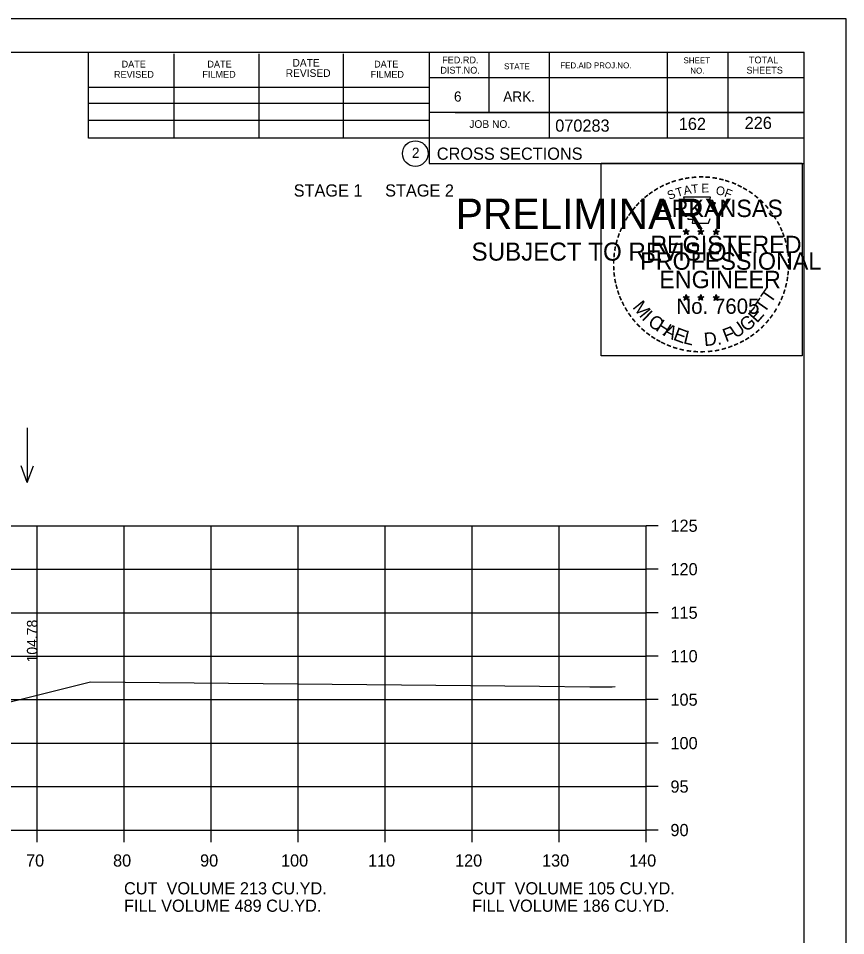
# Model space of a CAD drawing. Extents: x 1175611 to 1176402, y -433344 to -416213.
# Drawn here: x 1175848.8 to 1175943.9, y -430035.6 to -429930.1 of the extents above; entities that cross this region are included whole.
import ezdxf

# ---------------------------------------------------------------- set-up
doc = ezdxf.new("R2010")
doc.units = 0
for name, color, linetype in [('Default', 7, 'Continuous'), ('R_Axis', 7, 'Continuous'), ('R_Axis Annot', 7, 'Continuous'), ('R_Border', 7, 'Continuous'), ('R_Border Notes', 7, 'Continuous'), ('R_Border PE', 7, 'Continuous'), ('R_Border Prem', 7, 'Continuous'), ('R_Exist Surface', 7, 'Continuous'), ('R_Grid', 7, 'Continuous'), ('R_No Plot', 7, 'Continuous'), ('R_Water Annot', 7, 'Continuous'), ('R_Xsect Elev', 7, 'Continuous')]:
    doc.layers.add(name, color=color, linetype=linetype)

msp = doc.modelspace()

# ---------------------------------------------------------------- linework, layer by layer
at = {"layer": 'R_Axis'}
for p, q in [((1175920.97, -430023.48), (1175920.97, -429988.48)), ((1175922.37, -429988.48), (1175920.97, -429988.48)), ((1175922.37, -429993.48), (1175920.97, -429993.48)), ((1175922.37, -429998.48), (1175920.97, -429998.48)), ((1175922.37, -430003.48), (1175920.97, -430003.48)), ((1175922.37, -430008.48), (1175920.97, -430008.48)), ((1175922.37, -430013.48), (1175920.97, -430013.48)), ((1175922.37, -430018.48), (1175920.97, -430018.48)), ((1175640.97, -430023.48), (1175920.97, -430023.48)), ((1175850.97, -430024.88), (1175850.97, -430023.48)), ((1175860.97, -430024.88), (1175860.97, -430023.48)), ((1175870.97, -430024.88), (1175870.97, -430023.48)), ((1175880.97, -430024.88), (1175880.97, -430023.48)), ((1175890.97, -430024.88), (1175890.97, -430023.48)), ((1175900.97, -430024.88), (1175900.97, -430023.48)), ((1175910.97, -430024.88), (1175910.97, -430023.48)), ((1175920.97, -430024.88), (1175920.97, -430023.48)), ((1175922.37, -430023.48), (1175920.97, -430023.48))]:
    msp.add_line(p, q, dxfattribs=at)
at = {"layer": 'R_Border'}
for p, q in [((1175622.97, -429934.02), (1175939.15, -429934.02)), ((1175856.89, -429943.9), (1175856.89, -429934.02)), ((1175866.75, -429943.9), (1175866.75, -429934.22)), ((1175876.51, -429943.9), (1175876.51, -429934.22)), ((1175886.19, -429943.9), (1175886.19, -429934.22)), ((1175896.05, -429934.02), (1175896.05, -429946.82)), ((1175902.89, -429934.02), (1175902.89, -429940.96)), ((1175909.83, -429934.02), (1175909.83, -429943.9)), ((1175923.41, -429934.02), (1175923.41, -429943.9)), ((1175930.35, -429934.02), (1175930.35, -429943.9)), ((1175939.15, -430139.48), (1175939.15, -429934.02)), ((1175939.15, -429936.96), (1175896.05, -429936.96)), ((1175939.15, -429936.94), (1175939.15, -429936.94)), ((1175856.89, -429938.04), (1175896.05, -429938.04)), ((1175856.89, -429939.9), (1175896.05, -429939.9)), ((1175939.15, -429940.96), (1175896.05, -429940.96)), ((1175899.01, -429940.96), (1175939.15, -429940.96)), ((1175856.89, -429943.9), (1175856.89, -429941.84)), ((1175856.89, -429941.84), (1175896.05, -429941.84)), ((1175939.15, -429943.9), (1175856.89, -429943.9)), ((1175896.05, -429946.82), (1175939.15, -429946.82))]:
    msp.add_line(p, q, dxfattribs=at)
msp.add_circle((1175894.44, -429945.68), 1.47, dxfattribs=at)
at = {"layer": 'R_Border PE'}
for p, q in [((1175925.23, -429954.57), (1175925.58, -429954.68)), ((1175925.23, -429954.57), (1175925.49, -429954.62)), ((1175925.23, -429954.57), (1175925.47, -429954.7)), ((1175925.37, -429954.98), (1175925.58, -429954.68)), ((1175925.37, -429954.98), (1175925.49, -429954.74)), ((1175925.37, -429954.98), (1175925.58, -429954.76)), ((1175925.58, -429954.32), (1175925.54, -429954.57)), ((1175925.58, -429954.68), (1175925.58, -429954.32)), ((1175925.58, -429954.32), (1175925.63, -429954.57)), ((1175925.93, -429954.57), (1175925.58, -429954.68)), ((1175925.8, -429954.98), (1175925.58, -429954.68)), ((1175925.8, -429954.98), (1175925.58, -429954.77)), ((1175925.93, -429954.57), (1175925.64, -429954.62)), ((1175925.8, -429954.98), (1175925.66, -429954.69)), ((1175925.93, -429954.57), (1175925.73, -429954.68)), ((1175926.9, -429954.57), (1175927.25, -429954.68)), ((1175926.9, -429954.57), (1175927.16, -429954.62)), ((1175926.9, -429954.57), (1175927.14, -429954.7)), ((1175927.04, -429954.98), (1175927.25, -429954.68)), ((1175927.04, -429954.98), (1175927.16, -429954.74)), ((1175927.04, -429954.98), (1175927.25, -429954.76)), ((1175927.25, -429954.32), (1175927.21, -429954.57)), ((1175927.25, -429954.68), (1175927.25, -429954.32)), ((1175927.25, -429954.32), (1175927.3, -429954.57)), ((1175927.6, -429954.57), (1175927.25, -429954.68)), ((1175927.47, -429954.98), (1175927.25, -429954.68)), ((1175927.47, -429954.98), (1175927.25, -429954.77)), ((1175927.6, -429954.57), (1175927.31, -429954.62)), ((1175927.47, -429954.98), (1175927.33, -429954.69)), ((1175927.6, -429954.57), (1175927.4, -429954.68)), ((1175928.67, -429954.59), (1175929.02, -429954.7)), ((1175928.67, -429954.59), (1175928.92, -429954.63)), ((1175928.67, -429954.59), (1175928.91, -429954.71)), ((1175928.8, -429954.99), (1175929.02, -429954.7)), ((1175928.8, -429954.99), (1175928.93, -429954.75)), ((1175928.8, -429954.99), (1175929.02, -429954.78)), ((1175929.02, -429954.33), (1175928.98, -429954.58)), ((1175929.02, -429954.7), (1175929.02, -429954.33)), ((1175929.02, -429954.33), (1175929.07, -429954.58)), ((1175929.36, -429954.59), (1175929.02, -429954.7)), ((1175929.23, -429954.99), (1175929.02, -429954.7)), ((1175929.23, -429954.99), (1175929.02, -429954.78)), ((1175929.36, -429954.59), (1175929.08, -429954.63)), ((1175929.23, -429954.99), (1175929.09, -429954.7)), ((1175929.36, -429954.59), (1175929.16, -429954.69)), ((1175925.23, -429962.15), (1175925.58, -429962.26)), ((1175925.23, -429962.15), (1175925.48, -429962.19)), ((1175925.23, -429962.15), (1175925.47, -429962.27)), ((1175925.36, -429962.55), (1175925.58, -429962.26)), ((1175925.36, -429962.55), (1175925.49, -429962.31)), ((1175925.36, -429962.55), (1175925.58, -429962.34)), ((1175925.58, -429961.89), (1175925.54, -429962.14)), ((1175925.58, -429962.26), (1175925.58, -429961.89)), ((1175925.58, -429961.89), (1175925.63, -429962.14)), ((1175925.93, -429962.15), (1175925.58, -429962.26)), ((1175925.79, -429962.55), (1175925.58, -429962.26)), ((1175925.79, -429962.55), (1175925.58, -429962.34)), ((1175925.93, -429962.15), (1175925.64, -429962.2)), ((1175925.79, -429962.55), (1175925.66, -429962.26)), ((1175925.93, -429962.15), (1175925.72, -429962.25)), ((1175926.9, -429962.15), (1175927.25, -429962.26)), ((1175926.9, -429962.15), (1175927.15, -429962.19)), ((1175926.9, -429962.15), (1175927.14, -429962.27)), ((1175927.03, -429962.55), (1175927.25, -429962.26)), ((1175927.03, -429962.55), (1175927.16, -429962.31)), ((1175927.03, -429962.55), (1175927.25, -429962.34)), ((1175927.25, -429961.89), (1175927.21, -429962.14)), ((1175927.25, -429962.26), (1175927.25, -429961.89)), ((1175927.25, -429961.89), (1175927.3, -429962.14)), ((1175927.6, -429962.15), (1175927.25, -429962.26)), ((1175927.46, -429962.55), (1175927.25, -429962.26)), ((1175927.46, -429962.55), (1175927.25, -429962.34)), ((1175927.6, -429962.15), (1175927.31, -429962.2)), ((1175927.46, -429962.55), (1175927.32, -429962.26)), ((1175927.6, -429962.15), (1175927.39, -429962.25)), ((1175928.67, -429962.16), (1175929.02, -429962.27)), ((1175928.67, -429962.16), (1175928.92, -429962.2)), ((1175928.67, -429962.16), (1175928.9, -429962.28)), ((1175928.8, -429962.56), (1175929.02, -429962.27)), ((1175928.8, -429962.56), (1175928.93, -429962.32)), ((1175928.8, -429962.56), (1175929.01, -429962.35)), ((1175929.02, -429961.9), (1175928.97, -429962.15)), ((1175929.23, -429962.56), (1175929.01, -429962.35)), ((1175929.02, -429962.27), (1175929.02, -429961.9)), ((1175929.02, -429961.9), (1175929.06, -429962.15)), ((1175929.36, -429962.16), (1175929.02, -429962.27)), ((1175929.23, -429962.56), (1175929.02, -429962.27)), ((1175929.36, -429962.16), (1175929.08, -429962.21)), ((1175929.23, -429962.56), (1175929.09, -429962.27)), ((1175929.36, -429962.16), (1175929.16, -429962.26))]:
    msp.add_line(p, q, dxfattribs=at)
for points in [[(1175925.28, -429950.7), (1175925.54, -429951.52)], [(1175928.79, -429951.62), (1175928.93, -429951.33), (1175928.24, -429951.36), (1175928.39, -429950.7), (1175925.28, -429950.7)], [(1175925.77, -429953.12), (1175925.77, -429953.21), (1175926.33, -429953.22), (1175926.28, -429953.7), (1175928.15, -429953.7), (1175928.35, -429953.16)], [(1175925.58, -429954.32), (1175925.8, -429954.98), (1175925.23, -429954.57), (1175925.93, -429954.57), (1175925.37, -429954.98), (1175925.58, -429954.32)], [(1175927.25, -429954.32), (1175927.47, -429954.98), (1175926.9, -429954.57), (1175927.6, -429954.57), (1175927.04, -429954.98), (1175927.25, -429954.32)], [(1175929.02, -429954.33), (1175929.23, -429954.99), (1175928.67, -429954.59), (1175929.36, -429954.59), (1175928.8, -429954.99), (1175929.02, -429954.33)], [(1175925.58, -429961.89), (1175925.79, -429962.55), (1175925.23, -429962.15), (1175925.93, -429962.15), (1175925.36, -429962.55), (1175925.58, -429961.89)], [(1175927.25, -429961.89), (1175927.46, -429962.55), (1175926.9, -429962.15), (1175927.6, -429962.15), (1175927.03, -429962.55), (1175927.25, -429961.89)], [(1175929.02, -429961.9), (1175929.23, -429962.56), (1175928.67, -429962.16), (1175929.36, -429962.16), (1175928.8, -429962.56), (1175929.02, -429961.9)]]:
    msp.add_lwpolyline(points, dxfattribs=at)
for centre, radius in [((1175925.58, -429954.69), 0.172), ((1175925.58, -429954.69), 0.145), ((1175925.58, -429954.69), 0.116), ((1175925.58, -429954.69), 0.0991), ((1175925.58, -429954.69), 0.0747), ((1175925.58, -429954.69), 0.0495), ((1175925.58, -429954.69), 0.0296), ((1175927.25, -429954.69), 0.172), ((1175927.25, -429954.69), 0.145), ((1175927.25, -429954.69), 0.116), ((1175927.25, -429954.69), 0.0991), ((1175927.25, -429954.69), 0.0747), ((1175927.25, -429954.69), 0.0495), ((1175927.25, -429954.69), 0.0296), ((1175929.02, -429954.7), 0.172), ((1175929.02, -429954.7), 0.145), ((1175929.02, -429954.7), 0.116), ((1175929.02, -429954.7), 0.0991), ((1175929.02, -429954.7), 0.0747), ((1175929.02, -429954.7), 0.0495), ((1175929.02, -429954.7), 0.0296), ((1175925.58, -429962.26), 0.172), ((1175925.58, -429962.26), 0.145), ((1175925.58, -429962.26), 0.116), ((1175925.58, -429962.26), 0.0991), ((1175925.58, -429962.26), 0.0747), ((1175925.58, -429962.26), 0.0495), ((1175925.58, -429962.26), 0.0296), ((1175927.25, -429962.26), 0.172), ((1175927.25, -429962.26), 0.145), ((1175927.25, -429962.26), 0.116), ((1175927.25, -429962.26), 0.0991), ((1175927.25, -429962.26), 0.0747), ((1175927.25, -429962.26), 0.0495), ((1175927.25, -429962.26), 0.0296), ((1175929.01, -429962.27), 0.172), ((1175929.01, -429962.27), 0.145), ((1175929.01, -429962.27), 0.116), ((1175929.01, -429962.27), 0.0991), ((1175929.01, -429962.27), 0.0747), ((1175929.01, -429962.27), 0.0495), ((1175929.01, -429962.27), 0.0296)]:
    msp.add_circle(centre, radius, dxfattribs=at)
at = {"layer": 'R_Exist Surface'}
msp.add_lwpolyline([(1175843.26, -430009.88), (1175853.74, -430007.28), (1175857.12, -430006.42), (1175908.71, -430006.93), (1175914.5, -430006.99), (1175917.08, -430006.99), (1175917.43, -430006.98)], dxfattribs=at)
at = {"layer": 'R_Grid'}
for p, q in [((1175640.97, -429988.48), (1175920.97, -429988.48)), ((1175850.97, -430023.48), (1175850.97, -429988.48)), ((1175860.97, -430023.48), (1175860.97, -429988.48)), ((1175870.97, -430023.48), (1175870.97, -429988.48)), ((1175880.97, -430023.48), (1175880.97, -429988.48)), ((1175890.97, -430023.48), (1175890.97, -429988.48)), ((1175900.97, -430023.48), (1175900.97, -429988.48)), ((1175910.97, -430023.48), (1175910.97, -429988.48)), ((1175920.97, -430023.48), (1175920.97, -429988.48)), ((1175640.97, -429993.48), (1175920.97, -429993.48)), ((1175640.97, -429998.48), (1175920.97, -429998.48)), ((1175640.97, -430003.48), (1175920.97, -430003.48)), ((1175640.97, -430008.48), (1175920.97, -430008.48)), ((1175640.97, -430013.48), (1175920.97, -430013.48)), ((1175640.97, -430018.48), (1175920.97, -430018.48)), ((1175640.97, -430023.48), (1175920.97, -430023.48))]:
    msp.add_line(p, q, dxfattribs=at)
at = {"layer": 'R_No Plot'}
msp.add_line((1175610.57, -429930.13), (1175943.91, -429930.13), dxfattribs=at)
for points in [[(1175610.57, -429930.13), (1175943.91, -429930.13), (1175943.91, -430143.46), (1175610.57, -430143.46)], [(1175915.82, -429946.79), (1175938.92, -429946.79), (1175938.92, -429968.94), (1175915.82, -429968.94)]]:
    msp.add_lwpolyline(points, close=True, dxfattribs=at)
at = {"layer": 'R_Water Annot'}
for p, q in [((1175849.85, -429977.22), (1175849.85, -429983.5)), ((1175849.85, -429983.5), (1175849.15, -429981.58)), ((1175849.85, -429983.5), (1175850.55, -429981.58))]:
    msp.add_line(p, q, dxfattribs=at)

# ---------------------------------------------------------------- texts
at = {"layer": 'Default'}
for s, p in [('STAGE 1     STAGE 2', (1175880.47, -429950.62)), ('CUT  VOLUME 213 CU.YD.', (1175860.97, -430030.88)), ('CUT  VOLUME 105 CU.YD.', (1175900.97, -430030.88)), ('FILL VOLUME 489 CU.YD.', (1175860.97, -430032.88)), ('FILL VOLUME 186 CU.YD.', (1175900.97, -430032.88))]:
    msp.add_text(s, height=1.4, dxfattribs=at).set_placement(p)
at = {"layer": 'R_Axis Annot'}
for s, p in [('125', (1175923.77, -429989.18)), ('120', (1175923.77, -429994.18)), ('115', (1175923.77, -429999.18)), ('110', (1175923.77, -430004.18)), ('105', (1175923.77, -430009.18)), ('100', (1175923.77, -430014.18)), ('95', (1175923.77, -430019.18)), ('90', (1175923.77, -430024.18)), ('70', (1175849.71, -430027.68)), ('80', (1175859.71, -430027.68)), ('90', (1175869.71, -430027.68)), ('100', (1175879.01, -430027.68)), ('110', (1175889.01, -430027.68)), ('120', (1175899.01, -430027.68)), ('130', (1175909.01, -430027.68)), ('140', (1175919.01, -430027.68))]:
    msp.add_text(s, height=1.4, dxfattribs=at).set_placement(p)
at = {"layer": 'R_Border'}
for s, height, p in [('DATE', 0.782, (1175860.69, -429935.78)), ('DATE', 0.782, (1175870.55, -429935.78)), ('DATE', 0.879, (1175880.33, -429935.68)), ('DATE', 0.782, (1175889.71, -429935.78)), ('FED.RD.', 0.782, (1175897.53, -429935.3)), ('STATE', 0.684, (1175904.65, -429935.98)), ('FED.AID PROJ.NO.', 0.684, (1175911.11, -429935.88)), ('SHEET', 0.684, (1175925.27, -429935.3)), ('TOTAL', 0.782, (1175932.79, -429935.3)), ('REVISED', 0.782, (1175859.81, -429936.96)), ('FILMED', 0.782, (1175869.97, -429936.96)), ('REVISED', 0.879, (1175879.55, -429936.86)), ('FILMED', 0.782, (1175889.31, -429936.96)), ('DIST.NO.', 0.782, (1175897.33, -429936.48)), ('NO.', 0.684, (1175926.05, -429936.48)), ('SHEETS', 0.782, (1175932.51, -429936.48)), ('6', 1.17, (1175898.89, -429939.7)), ('ARK.', 1.172, (1175904.55, -429939.7)), ('JOB NO.', 0.879, (1175900.65, -429942.72)), ('070283', 1.4, (1175910.53, -429943.16)), ('2', 1.17, (1175894.06, -429946.17)), ('CROSS SECTIONS', 1.4, (1175896.92, -429946.39))]:
    msp.add_text(s, height=height, rotation=360, dxfattribs=at).set_placement(p)
at = {"layer": 'R_Border Notes'}
for s, p in [('162', (1175924.73, -429942.96)), ('226', (1175932.3, -429942.85))]:
    msp.add_text(s, height=1.4, dxfattribs=at).set_placement(p)
at = {"layer": 'R_Border PE'}
for s, height, rotation, p in [('-', 1.6, 24.3072, (1175923.39, -429949.84)), ('-', 1.6, 19.1761, (1175924.02, -429949.57)), ('-', 1.6, 13.6301, (1175924.77, -429949.33)), ('-', 1.6, 10.2193, (1175925.45, -429949.17)), ('-', 1.6, 5.8968, (1175926.18, -429949.06)), ('-', 1.6, 0.1862, (1175926.95, -429948.98)), ('-', 1.6, 357.743, (1175927.67, -429949)), ('-', 1.6, 352.1617, (1175928.42, -429949.05)), ('-', 1.6, 347.2049, (1175929.14, -429949.17)), ('-', 1.6, 342.3362, (1175929.77, -429949.32)), ('-', 1.6, 337.8551, (1175930.51, -429949.54)), ('-', 1.6, 36.2317, (1175921.58, -429950.92)), ('-', 1.6, 34.0636, (1175922.16, -429950.52)), ('-', 1.6, 28.7918, (1175922.76, -429950.15)), ('S', 1, 21.594, (1175923.63, -429951.02)), ('T', 1, 16.4036, (1175924.54, -429950.69)), ('A', 1, 11.2132, (1175925.37, -429950.44)), ('T', 1, 6.0228, (1175926.22, -429950.27)), ('E', 1, 0.8323, (1175927.32, -429950.16)), ('O', 1, 350.4515, (1175928.93, -429950.37)), ('F', 1, 340.0707, (1175929.88, -429950.6)), ('-', 1.6, 334.1211, (1175931.14, -429949.82)), ('-', 1.6, 329.6409, (1175931.72, -429950.1)), ('-', 1.6, 325.8627, (1175932.36, -429950.46)), ('-', 1.6, 42.9622, (1175920.67, -429951.71)), ('-', 1.6, 38.9507, (1175921.1, -429951.3)), ('ARKANSAS', 2, 360, (1175922.13, -429952.98)), ('-', 1.6, 320.5297, (1175932.97, -429950.89)), ('-', 1.6, 315.5786, (1175933.57, -429951.37)), ('-', 1.6, 50.6142, (1175919.82, -429952.68)), ('-', 1.6, 48.423, (1175920.22, -429952.19)), ('-', 1.6, 309.8797, (1175934.14, -429951.92)), ('-', 1.6, 306.6522, (1175934.66, -429952.53)), ('-', 1.6, 58.0706, (1175919.08, -429953.77)), ('-', 1.6, 54.2325, (1175919.41, -429953.25)), ('-', 1.4, 303.6753, (1175935.15, -429953.09)), ('-', 1.6, 67.7743, (1175918.51, -429955)), ('-', 1.6, 62.8713, (1175918.77, -429954.39)), ('-', 1.6, 299.6684, (1175935.47, -429953.7)), ('-', 1.6, 294.6628, (1175935.79, -429954.31)), ('-', 1.6, 72.3945, (1175918.29, -429955.63)), ('REGISTERED', 2, 360, (1175921.45, -429957.13)), ('DWB', 0.01, 360, (1175925.57, -429954.69)), ('DWB', 0.01, 360, (1175927.24, -429954.69)), ('DWB', 0.01, 360, (1175929, -429954.7)), ('-', 1.6, 290.5728, (1175936.05, -429954.89)), ('-', 1.6, 81.2013, (1175917.96, -429957.05)), ('-', 1.6, 75.461, (1175918.09, -429956.34)), ('-', 1.6, 285.1233, (1175936.28, -429955.47)), ('-', 1.6, 280.5493, (1175936.48, -429956.21)), ('-', 1.6, 85.1863, (1175917.89, -429957.75)), ('PROFESSIONAL', 2, 360, (1175920.3, -429959.04)), ('-', 1.6, 276.5962, (1175936.65, -429956.98)), ('-', 1.6, 89.0622, (1175917.86, -429958.45)), ('-', 1.6, 274.3301, (1175936.71, -429957.7)), ('-', 1.6, 269.9407, (1175936.74, -429958.33)), ('-', 1.6, 94.1959, (1175917.9, -429959.17)), ('-', 1.6, 98.9479, (1175917.97, -429959.84)), ('ENGINEER', 2, 360, (1175922.49, -429961.16)), ('-', 1.6, 263.5172, (1175936.72, -429959)), ('-', 1.6, 101.7149, (1175918.1, -429960.57)), ('-', 1.6, 255.7626, (1175936.54, -429960.33)), ('-', 1.6, 260.9953, (1175936.65, -429959.65)), ('-', 1.6, 105.4578, (1175918.27, -429961.17)), ('-', 1.6, 109.0874, (1175918.48, -429961.8)), ('T', 1.54, 55.055, (1175935.3, -429962.99)), ('-', 1.6, 252.8681, (1175936.36, -429961.05)), ('-', 1.6, 114.0643, (1175918.73, -429962.39)), ('-', 1.6, 115.7289, (1175919.04, -429963.01)), ('M', 1.54, 308.9175, (1175919.35, -429963.37)), ('No. 7605', 1.757, 360, (1175924.46, -429964.11)), ('DWB', 0.01, 360, (1175925.56, -429962.26)), ('DWB', 0.01, 360, (1175927.23, -429962.26)), ('DWB', 0.01, 360, (1175929, -429962.27)), ('T', 1.54, 55.055, (1175934.57, -429964.11)), ('-', 1.6, 244.6197, (1175935.87, -429962.35)), ('-', 1.6, 247.8887, (1175936.14, -429961.72)), ('-', 1.6, 120.4471, (1175919.4, -429963.6)), ('I', 1.54, 316.4636, (1175920.39, -429964.69)), ('E', 1.54, 48.7313, (1175933.72, -429965.24)), ('-', 1.6, 239.0712, (1175935.48, -429963.11)), ('-', 1.6, 125.8934, (1175919.8, -429964.16)), ('-', 1.6, 130.7181, (1175920.26, -429964.71)), ('C', 1.54, 324.0197, (1175921.06, -429965.31)), ('H', 1.54, 327.5342, (1175921.97, -429965.97)), ('G', 1.54, 38.2173, (1175932.47, -429966.26)), ('-', 1.6, 231.2538, (1175934.65, -429964.32)), ('-', 1.6, 233.8452, (1175935.08, -429963.76)), ('-', 1.6, 134.2238, (1175920.78, -429965.26)), ('-', 1.6, 138.9338, (1175921.3, -429965.72)), ('A', 1.54, 332.5513, (1175922.83, -429966.5)), ('E', 1.54, 339.2068, (1175923.99, -429967.06)), ('F', 1.54, 20.8202, (1175930.13, -429967.39)), ('U', 1.54, 34.4052, (1175931.27, -429966.99)), ('-', 1.6, 221.0851, (1175933.65, -429965.4)), ('-', 1.6, 225.7653, (1175934.17, -429964.89)), ('-', 1.6, 144.6463, (1175921.86, -429966.13)), ('-', 1.6, 148.0898, (1175922.42, -429966.5)), ('L', 1.54, 346.2929, (1175925.18, -429967.49)), ('D.', 1.54, 5.2602, (1175927.68, -429967.83)), ('-', 1.6, 212.2491, (1175932.56, -429966.26)), ('-', 1.6, 215.7363, (1175933.1, -429965.87)), ('-', 1.6, 151.5704, (1175923, -429966.82)), ('-', 1.6, 154.6002, (1175923.52, -429967.07)), ('-', 1.6, 158.5612, (1175924.15, -429967.32)), ('-', 1.6, 162.7983, (1175924.83, -429967.54)), ('-', 1.6, 195.4743, (1175930.09, -429967.44)), ('-', 1.6, 200.7184, (1175930.76, -429967.19)), ('-', 1.6, 204.2516, (1175931.38, -429966.92)), ('-', 1.6, 207.3568, (1175932.01, -429966.6)), ('-', 1.6, 167.5555, (1175925.55, -429967.7)), ('-', 1.6, 173.1155, (1175926.32, -429967.81)), ('-', 1.6, 176.5183, (1175927.07, -429967.86)), ('-', 1.6, 181.5918, (1175927.81, -429967.84)), ('-', 1.6, 185.8167, (1175928.62, -429967.77)), ('-', 1.6, 191.2858, (1175929.36, -429967.64))]:
    msp.add_text(s, height=height, rotation=rotation, dxfattribs=at).set_placement(p)
at = {"layer": 'R_Border Prem'}
for s, height, p in [('PRELIMINARY', 3.5, (1175899.1, -429954.36)), ('DWB', 0.01, (1175899.85, -429952.51)), ('SUBJECT TO REVISION', 2.0751, (1175900.91, -429957.99))]:
    msp.add_text(s, height=height, rotation=360, dxfattribs=at).set_placement(p)
at = {"layer": 'R_Xsect Elev'}
msp.add_text('104.78', height=1.2, rotation=90, dxfattribs=at).set_placement((1175851.01, -430004.2))

doc.saveas('drawing.dxf')
